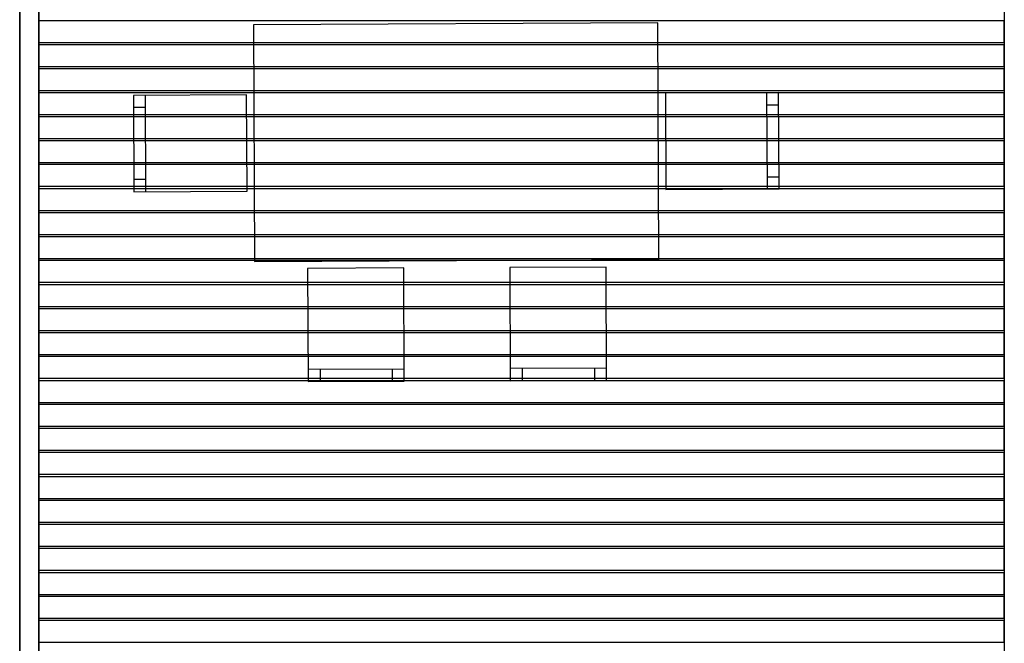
# Model space of a CAD drawing. Header units: millimetres. Extents: x -115474967 to 444143, y -74377 to 241828222.
# Tile 265 of 590: x -254128 to -250038, y 268060 to 270650. Entities that reach past the tile are written whole.
import ezdxf

# ---------------------------------------------------------------- set-up
doc = ezdxf.new("R2010")
doc.units = ezdxf.units.MM
doc.header["$MEASUREMENT"] = 0
for name, color, linetype in [('00-2 Windows', 1, 'Continuous'), ('00-3 Elev 04', 8, 'Continuous'), ('00-4 Furnituire', 1, 'Continuous')]:
    doc.layers.add(name, color=color, linetype=linetype)
doc.layers.add('0_cons_01', color=40, linetype='Continuous', lineweight=0, plot=False)

# ---------------------------------------------------------------- blocks, each defined once
blk = doc.blocks.new('123456')
at = {"layer": '00-2 Windows'}
for points in [[(-263829.3, 261523.3), (-257409.3, 261523.3), (-257409.3, 261523.3), (-263829.3, 261523.3)], [(-257409.3, 261443.3), (-263829.3, 261443.3), (-263829.3, 261443.3), (-257409.3, 261443.3)]]:
    blk.add_lwpolyline(points, close=True, dxfattribs=at)
at = {"layer": '00-3 Elev 04'}
blk.add_line((-262518.1, 265532.8), (-252702.2, 265532.8), dxfattribs=at)
for points in [[(-261042.6, 261523.3), (-260952.6, 261523.3), (-260952.6, 265532.8), (-261042.6, 265532.8)], [(-260942.7, 261523.3), (-260852.7, 261523.3), (-260852.7, 265532.8), (-260942.7, 265532.8)], [(-260842.7, 261523.3), (-260752.7, 261523.3), (-260752.7, 265532.8), (-260842.7, 265532.8)], [(-260742.8, 261523.3), (-260652.8, 261523.3), (-260652.8, 265532.8), (-260742.8, 265532.8)], [(-260644, 261523.3), (-260554, 261523.3), (-260553.9, 265532.8), (-260643.9, 265532.8)], [(-260544, 261523.3), (-260454, 261523.3), (-260454, 265532.8), (-260544, 265532.8)], [(-260445.1, 261523.3), (-260355.1, 261523.3), (-260355.1, 265532.8), (-260445.1, 265532.8)], [(-260345.1, 261523.3), (-260255.1, 261523.3), (-260255.1, 265532.8), (-260345.1, 265532.8)], [(-260245.2, 261523.3), (-260155.2, 261523.3), (-260155.2, 265532.8), (-260245.2, 265532.8)], [(-260145.2, 261523.3), (-260055.2, 261523.3), (-260055.2, 265532.8), (-260145.2, 265532.8)], [(-260046.3, 261523.3), (-259956.3, 261523.3), (-259956.4, 265532.8), (-260046.3, 265532.8)], [(-259946.4, 261523.3), (-259856.4, 261523.3), (-259856.4, 265532.8), (-259946.4, 265532.8)], [(-259846.5, 261523.3), (-259756.5, 261523.3), (-259756.5, 265532.8), (-259846.5, 265532.8)], [(-259746.5, 261523.3), (-259656.5, 261523.3), (-259656.5, 265532.8), (-259746.5, 265532.8)], [(-259647.7, 261523.3), (-259557.7, 261523.3), (-259557.6, 265532.8), (-259647.6, 265532.8)], [(-259547.7, 261523.3), (-259457.7, 261523.3), (-259457.7, 265532.8), (-259547.7, 265532.8)], [(-259448.8, 261523.3), (-259358.8, 261523.3), (-259358.8, 265532.8), (-259448.8, 265532.8)], [(-259348.8, 261523.3), (-259258.8, 261523.3), (-259258.9, 265532.8), (-259348.8, 265532.8)], [(-259248.9, 261523.3), (-259158.9, 261523.3), (-259158.9, 265532.8), (-259248.9, 265532.8)], [(-259149, 261523.3), (-259059, 261523.3), (-259059, 265532.8), (-259149, 265532.8)], [(-259050.1, 261523.3), (-258960.1, 261523.3), (-258960.1, 265532.8), (-259050.1, 265532.8)], [(-258950.1, 261523.3), (-258860.1, 261523.3), (-258860.1, 265532.8), (-258950.1, 265532.8)], [(-258850.2, 261523.3), (-258760.2, 261523.3), (-258760.2, 265532.8), (-258850.2, 265532.8)], [(-258750.2, 261523.3), (-258660.2, 261523.3), (-258660.2, 265532.8), (-258750.2, 265532.8)], [(-258651.4, 261523.3), (-258561.4, 261523.3), (-258561.4, 265532.8), (-258651.4, 265532.8)], [(-258551.4, 261523.3), (-258461.4, 261523.3), (-258461.4, 265532.8), (-258551.4, 265532.8)]]:
    blk.add_lwpolyline(points, close=True, dxfattribs=at)
at = {"layer": '00-4 Furnituire', "color": 251, "true_color": 0x636466}
for p, q in [((-260693.9, 264545.7), (-260694.1, 264595.7)), ((-260393.9, 264547), (-260394.1, 264597)), ((-260743.9, 264545.5), (-260343.9, 264547.2)), ((-259599.4, 263880.4), (-259597.7, 263480.4)), ((-259599.2, 263830.4), (-259549.2, 263830.7)), ((-259597.9, 263530.4), (-259547.9, 263530.7)), ((-259595.8, 263040.6), (-259594.1, 262640.6)), ((-259595.6, 262990.6), (-259545.6, 262990.8)), ((-259594.3, 262690.6), (-259544.3, 262690.8)), ((-260332.9, 261967.5), (-260732.9, 261965.8)), ((-260682.9, 261966), (-260682.7, 261916)), ((-260382.9, 261967.2), (-260382.7, 261917.2))]:
    blk.add_line(p, q, dxfattribs=at)
at = {"layer": '00-4 Furnituire', "color": 251, "true_color": 0x636466, "flags": 128}
for points in [[(-260742.1, 264125.5), (-260342.1, 264127.2), (-260344.1, 264597.2), (-260744.1, 264595.5)], [(-261033.6, 264094.2), (-261026.4, 262414.5), (-260043.2, 262418.7), (-260050.4, 264098.5)], [(-260019.4, 263878.6), (-260017.7, 263478.6), (-259547.7, 263480.7), (-259549.4, 263880.7)], [(-260015.8, 263038.8), (-260014.1, 262638.8), (-259544.1, 262640.8), (-259545.8, 263040.8)], [(-260334.7, 262387.5), (-260734.7, 262385.7), (-260732.7, 261915.8), (-260332.7, 261917.5)]]:
    blk.add_lwpolyline(points, close=True, dxfattribs=at)

msp = doc.modelspace()

# ---------------------------------------------------------------- block references
at = {"layer": '0_cons_01', "rotation": 270}
msp.add_blockref('123456', (-515571.13605, 9603.23556), dxfattribs=at)

doc.saveas('drawing.dxf')
